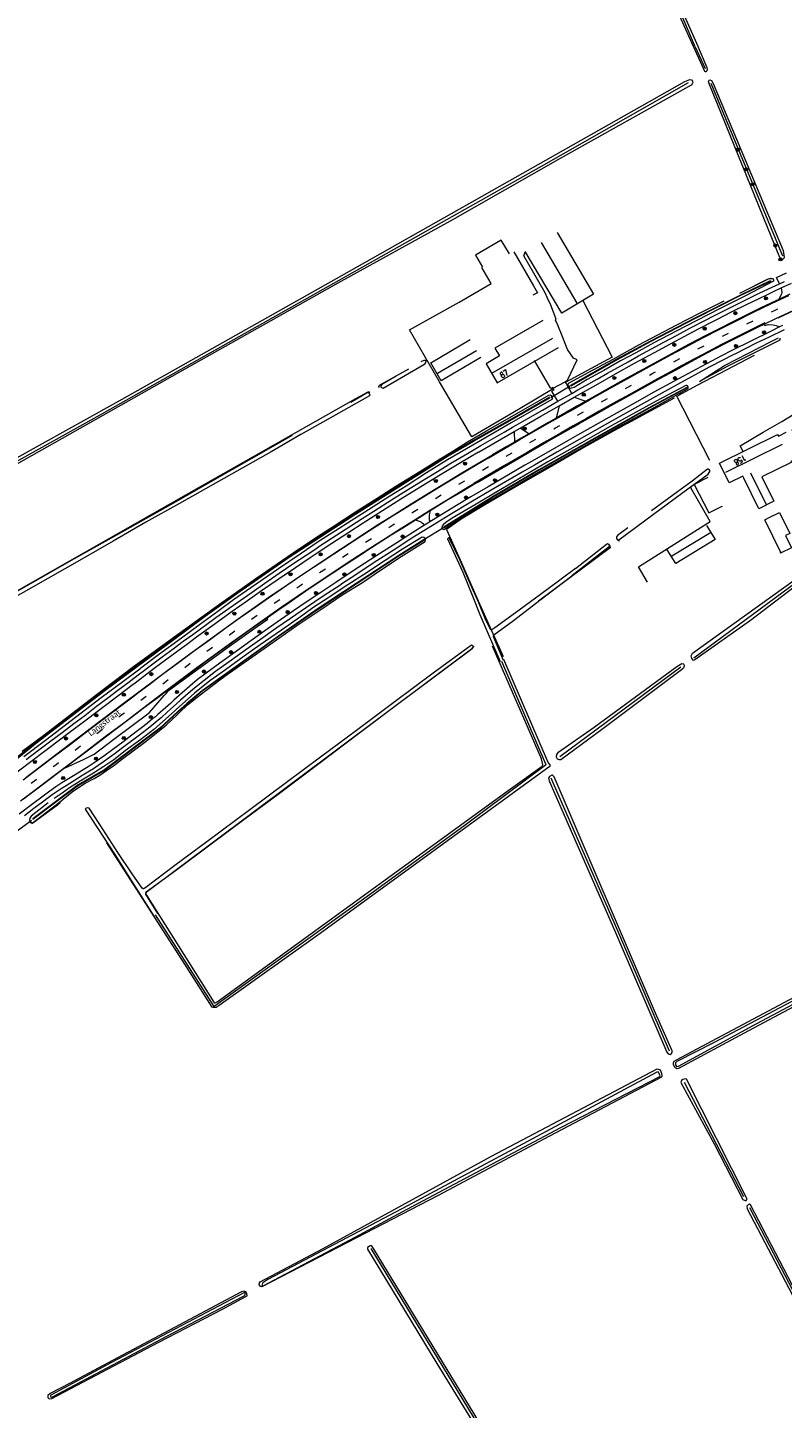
# Model space of a CAD drawing. Extents: x 177628 to 188968, y 384226 to 390673.
# Tile 384 of 393: x 187153 to 187483, y 388591 to 389193. Entities that reach past the tile are written whole.
import ezdxf

# ---------------------------------------------------------------- set-up
doc = ezdxf.new("R2010")
doc.units = 0
doc.linetypes.add('VW-3-9_STREEP', pattern=[12, 3, -9])
for name, color, linetype, lineweight in [('2901', 253, 'Continuous', 13), ('4502', 253, 'Continuous', 13), ('B-AF-CULT-GD', 253, 'HEKWERK', 13), ('B-AF-HAAG-GD', 253, 'HAAG', 13), ('B-AF-RAST-GD', 253, 'HEKWERK', 13), ('B-BP-BOOM-GD', 253, 'Continuous', 13), ('B-GB-BOUW-GD', 14, 'Continuous', 13), ('B-GB-NOKL-GD', 14, 'Continuous', 13), ('B-MK-ASSTRP-GD', 253, 'VW-3-9_STREEP', 13), ('B-MK-DRIEH-GD', 253, 'VW-HAAIETAND50-L-B', 13), ('B-MK-STRP-GD', 253, 'Continuous', 13), ('B-TR-SLOO-GD', 253, 'Continuous', 13), ('B-TR-TALB-GD', 253, 'Continuous', 13), ('B-VH-FPAD-GD', 8, 'Continuous', 13), ('B-VH-HFDR-GD', 8, 'Continuous', 13), ('B-VH-MATE-GD', 253, 'Continuous', 13), ('B-VH-OVRG-GD', 8, 'Continuous', 13), ('B-VH-PRKS-GD', 8, 'Continuous', 13), ('B-VH-RABA-GD', 253, 'Continuous', 13), ('B-WT-HDUIK-GD', 253, 'Continuous', 13), ('B02_T', 14, 'Continuous', 9), ('B03_F', 14, 'Continuous', 9), ('B14_F', 14, 'Continuous', 9), ('T07_F', 253, 'Continuous', 9), ('T09_F', 253, 'Continuous', 9), ('W01_F', 253, 'Continuous', 9), ('Z06', 7, 'Continuous', 9)]:
    doc.layers.add(name, color=color, linetype=linetype, lineweight=lineweight)
doc.styles.add('Legend', font='calibri.ttf')
doc.styles.add('ROMANS', font='ROMANS.shx', dxfattribs={"oblique": 45})
doc.linetypes.add('HAAG', pattern='A,4,-1,[5,TOPOCAD.SHX,S=0.35,R=0,X=-0.35,Y=-0.35],-1', length=6)
doc.linetypes.add('HEKWERK', pattern='A,7,-1.5,[1,ProvNB.shx,S=0.75,R=0,X=0,Y=0],-1.5', length=10)
doc.linetypes.add('VW-HAAIETAND50-L-B', pattern='A,0,-0.5,[138,NLCS.SHX,S=1,R=0,X=-0.625,Y=0],-0.5', length=1)

# ---------------------------------------------------------------- blocks, each defined once
blk = doc.blocks.new('2901_2901', base_point=(177628.113717, 385871.174588))
at = {"layer": '2901'}
for radius in [0.675, 0.45, 0.225]:
    blk.add_circle((177628.113717, 385871.174588), radius, dxfattribs=at)

msp = doc.modelspace()

# ---------------------------------------------------------------- linework, layer by layer
at = {"layer": 'B-AF-CULT-GD', "flags": 128}
msp.add_lwpolyline([(187355.387, 389081.668), (187351.233, 389088.741)], dxfattribs=at)
at = {"layer": 'B-AF-HAAG-GD', "flags": 128}
for points in [[(187382.398, 389035.66), (187367.291, 389026.679), (187346.863, 389014.803), (187332.811, 389038.745), (187319.716, 389061.424), (187341.411, 389073.586), (187355.387, 389081.668)], [(187395.457, 389074.244), (187408.179, 389049.544), (187387.975, 389038.678)], [(187437.064, 389032.874), (187445.625, 389037.407), (187461.296, 389045.57), (187470.354, 389050.453)], [(187450.936, 389004.385), (187436.301, 389032.757)]]:
    msp.add_lwpolyline(points, dxfattribs=at)
at = {"layer": 'B-AF-RAST-GD', "flags": 128}
for points in [[(187414.815, 389020.652), (187435.399, 389031.853)], [(187414.815, 389020.652), (187395.888, 389010.075), (187381.815, 389002.018), (187367.276, 388993.683), (187352.946, 388985.213)], [(187423.671, 388951.351), (187419.717, 388957.99), (187451.104, 388977.747), (187442.648, 388992.525)], [(187352.946, 388985.213), (187342.243, 388978.778), (187335.923, 388974.329), (187341.814, 388961.153), (187349.77, 388943.236), (187360.637, 388918.859)]]:
    msp.add_lwpolyline(points, dxfattribs=at)
at = {"layer": 'B-GB-BOUW-GD', "flags": 128}
for points in [[(187384.168, 389103.98), (187400.068, 389077.04), (187386.173, 389068.804), (187370.203, 389095.734)], [(187378.004, 389065.576), (187356.981, 389053.516), (187358.953, 389050.063), (187353.212, 389046.701), (187358.021, 389038.338), (187384.847, 389053.763)], [(187350.872, 389049.34), (187333.484, 389039.274), (187328.992, 389047.121), (187346.275, 389057.278)], [(187486.738, 389018.01), (187492.082, 389006.992), (187486.257, 389003.94), (187486.437, 389003.575), (187473.561, 388997.248), (187478.833, 388986.636), (187472.293, 388983.285), (187465.747, 388996.78), (187465.325, 388997.633), (187459.317, 388994.684), (187455.146, 389003.267), (187480.5, 389015.843), (187480.846, 389015.013), (187484.287, 389016.75)], [(187449.982, 388996.961), (187444.102, 388994.007), (187450.394, 388981.622), (187456.305, 388984.523)], [(187449.5, 388976.085), (187453.239, 388969.947), (187436.06, 388959.496), (187432.202, 388965.446)]]:
    msp.add_lwpolyline(points, dxfattribs=at)
at = {"layer": 'B-GB-NOKL-GD', "flags": 128}
for points in [[(187392.999, 389073.139), (187377.308, 389099.583)], [(187355.724, 389042.536), (187382.266, 389057.853)], [(187348.994, 389052.384), (187331.992, 389042.465)], [(187482.462, 389011.423), (187457.683, 388999.164)], [(187468.677, 388999.067), (187475.446, 388985.211)], [(187451.209, 388972.924), (187434.297, 388962.631)]]:
    msp.add_lwpolyline(points, dxfattribs=at)
at = {"layer": 'B-MK-ASSTRP-GD', "flags": 128}
msp.add_lwpolyline([(183944.412, 387070.458), (183952.02, 387071.296), (183963.432, 387072.6), (183973.755, 387073.811), (183985.142, 387075.148), (183997.902, 387076.643), (184007.149, 387077.803), (184012.738, 387078.504), (184015.866, 387078.896), (184023.787, 387079.902), (184031.733, 387080.99), (184038.514, 387081.946), (184046.324, 387083.075), (184052.616, 387084.079), (184062.372, 387085.69), (184070.358, 387087.095), (184078.883, 387088.72), (184087.355, 387090.364), (184096.7, 387092.235), (184103.899, 387093.77), (184111.252, 387095.404), (184111.425, 387095.442), (184123.771, 387098.311), (184141.375, 387102.722), (184156.811, 387106.905), (184172.406, 387111.313), (184186.27, 387115.349), (184204.637, 387120.724), (184207.727, 387121.634), (184232.843, 387129.032), (184261.594, 387137.507), (184282.846, 387143.719), (184303.661, 387149.86), (184329.525, 387157.49), (184363.913, 387167.629), (184386.852, 387174.392), (184399.561, 387178.199), (184421.138, 387184.662), (184444.005, 387191.692), (184478.045, 387202.775), (184494.748, 387208.642), (184494.795, 387208.659), (184523.173, 387218.628), (184556.574, 387231.119), (184568.123, 387235.659), (184581.873, 387241.073), (184588.922, 387243.903), (184593.818, 387245.869), (184604.923, 387250.423), (184615.77, 387254.954), (184627.213, 387259.841), (184637.793, 387264.424), (184640.053, 387265.403), (184649.118, 387269.411), (184659.082, 387273.839), (184668.953, 387278.291), (184679.316, 387283.034), (184680.524, 387283.598), (184689.441, 387287.756), (184701.045, 387293.259), (184707.642, 387296.431), (184711.53, 387298.3), (184722.574, 387303.686), (184732.981, 387308.85), (184744.376, 387314.625), (184757.465, 387321.371), (184764.891, 387325.23), (184769.978, 387327.929), (184772.279, 387329.149), (184779.804, 387333.137), (184788.663, 387337.88), (184796.924, 387342.374), (184806.667, 387347.717), (184820.048, 387355.183), (184832.827, 387362.444), (184841.52, 387367.432), (184852.236, 387373.672), (184857.149, 387376.589), (184862.643, 387379.851), (184875.281, 387387.456), (184888.489, 387395.43), (184901.182, 387403.142), (184912.27, 387409.862), (184924.556, 387417.313), (184935.934, 387424.236), (184942.669, 387428.329), (184949.693, 387432.598), (184962.622, 387440.407), (184975.889, 387448.482), (184988.19, 387455.933), (185001.979, 387464.296), (185015.043, 387472.229), (185028.182, 387480.188), (185030.347, 387481.499), (185044.149, 387489.84), (185073.274, 387507.538), (185096.242, 387521.471), (185113.689, 387532.026), (185114.259, 387532.371), (185120.036, 387535.878), (185131.893, 387543.117), (185146.548, 387552), (185161.393, 387560.989), (185172.777, 387567.864), (185182.893, 387573.996), (185193.695, 387580.423), (185199.264, 387583.686), (185204.585, 387586.804), (185212.923, 387591.643), (185221.14, 387596.338), (185232.105, 387602.57), (185240.882, 387607.498), (185249.419, 387612.192), (185257.663, 387616.673), (185269.427, 387623.04), (185286.671, 387632.329), (185294.499, 387636.546), (185316.587, 387648.416), (185329.692, 387655.461), (185348.253, 387665.478), (185369.366, 387676.846), (185374.563, 387679.641), (185390.424, 387688.172), (185400.986, 387693.869), (185422.114, 387705.266), (185443.177, 387716.608), (185462.76, 387727.158), (185466.73, 387729.298), (185497.075, 387745.679), (185513.336, 387754.404), (185525.616, 387760.989), (185535.704, 387766.436), (185545.139, 387771.54), (185550.773, 387774.601), (185554.252, 387776.491), (185561.636, 387780.477), (185568.948, 387784.48), (185577.123, 387788.996), (185586.07, 387793.974), (185595.122, 387799.084), (185603.096, 387803.642), (185613.748, 387809.838), (185622.033, 387814.709), (185629.021, 387818.899), (185635.198, 387822.604), (185637.515, 387824.01), (185644.061, 387827.983), (185652.489, 387833.182), (185661.818, 387838.964), (185670.926, 387844.668), (185679.882, 387850.337), (185691.271, 387857.643), (185699.088, 387862.764), (185706.4, 387867.567), (185719.727, 387876.444), (185721.675, 387877.754), (185729.973, 387883.334), (185732.242, 387884.86), (185738.299, 387888.973), (185757.89, 387902.042), (185765.768, 387907.38), (185804.927, 387933.722), (185805.444, 387934.069), (185845.245, 387960.79), (185875.094, 387980.841), (185887.944, 387989.473), (185905.016, 388000.94), (185940.462, 388024.767), (185970.341, 388044.898), (185970.919, 388045.287), (185982.816, 388053.292), (186020.236, 388078.437), (186053.905, 388101.084), (186060.105, 388105.254), (186099.969, 388132.042), (186136.894, 388156.876), (186139.014, 388158.302), (186178.944, 388185.13), (186211.32, 388206.914), (186219.794, 388212.613), (186258.815, 388238.852), (186294.99, 388263.063), (186302.966, 388268.318), (186324.939, 388282.795), (186354.934, 388302.418), (186384.967, 388322.047), (186386.61, 388323.124), (186415.006, 388341.733), (186447.357, 388363.161), (186469.928, 388378.422), (186487.988, 388390.634), (186522.539, 388414.381), (186552.061, 388434.794), (186552.375, 388435.011), (186591.589, 388462.132), (186621.245, 388482.669), (186634.606, 388491.916), (186650.955, 388503.231), (186680.626, 388523.721), (186716.861, 388548.786), (186720.265, 388551.141), (186761.12, 388579.373), (186799.113, 388605.659), (186800.413, 388606.558), (186843.546, 388636.4), (186881.346, 388662.561), (186902.899, 388677.477), (186914.87, 388685.771), (186928.834, 388695.48), (186943.945, 388706.066), (186956.492, 388714.945), (186962.785, 388719.488), (186972.094, 388726.208), (186986.385, 388736.608), (186999.405, 388746.231), (187012.404, 388755.989), (187025.791, 388766.134), (187038.048, 388775.406), (187042.93, 388779.107), (187049.596, 388784.161), (187059.688, 388791.795), (187070.007, 388799.64), (187080.386, 388807.484), (187091.627, 388815.999), (187104.113, 388825.452), (187116.189, 388834.57), (187122.69, 388839.475), (187124.579, 388840.901), (187128.403, 388843.794), (187136.942, 388850.255), (187152.391, 388861.968), (187156.649, 388865.209), (187165.198, 388871.66), (187172.972, 388877.552), (187180.679, 388883.391), (187187.857, 388888.815), (187194.476, 388893.815), (187200.809, 388898.618), (187202.426, 388899.838), (187207.173, 388903.419), (187213.258, 388907.982), (187220.155, 388913.104), (187226.601, 388917.892), (187234.132, 388923.385), (187241.035, 388928.349), (187247.153, 388932.714), (187253.715, 388937.328), (187259.552, 388941.389), (187265.664, 388945.606), (187271.763, 388949.75), (187279.179, 388954.712), (187284.034, 388957.938), (187288.001, 388960.573), (187296.417, 388966.088), (187304.113, 388971.043), (187312.488, 388976.371), (187321.175, 388981.845), (187329.2, 388986.794), (187336.423, 388991.171), (187347.234, 388997.666), (187355.385, 389002.491), (187364.617, 389007.889), (187369.274, 389010.564), (187373.351, 389012.906), (187383.55, 389018.746), (187391.354, 389023.182), (187399.729, 389027.947), (187409.043, 389033.149), (187417.7, 389037.939), (187425.952, 389042.506), (187435.215, 389047.522), (187443.298, 389051.859), (187449.185, 389054.994), (187456.297, 389058.639), (187463.273, 389062.161), (187471.291, 389066.134), (187479.197, 389069.969), (187486.731, 389073.532), (187495.836, 389077.681), (187502.129, 389080.449), (187505.366, 389081.872), (187515.302, 389086.134), (187524.74, 389090.108), (187533.55, 389093.818), (187544.216, 389098.293), (187548.392, 389100.027), (187552.912, 389101.905), (187561.746, 389105.557), (187569.799, 389108.937), (187579.694, 389113.029), (187589.404, 389117.045), (187600.626, 389121.678), (187611.176, 389126.036), (187620.579, 389129.941), (187627.506, 389132.811), (187635.464, 389136.159), (187640.702, 389138.397), (187642.123, 389139.004), (187649.209, 389142.094), (187655.76, 389144.998), (187661.931, 389147.773), (187666.965, 389150.098), (187673.133, 389153.049), (187678.06, 389155.479), (187685.805, 389159.33), (187693.353, 389163.127), (187700.589, 389166.873), (187710.043, 389171.904), (187717.972, 389176.292), (187724.462, 389179.979), (187729.627, 389183.021), (187730.532, 389183.554), (187736.361, 389187.049), (187741.741, 389190.353), (187747.177, 389193.778), (187753.716, 389197.979), (187760.089, 389202.175), (187766.168, 389206.249), (187773.118, 389210.99), (187778.727, 389214.924), (187784.459, 389219.069), (187789.352, 389222.66), (187795.124, 389226.932), (187800.154, 389230.719), (187806.175, 389235.283), (187811.497, 389239.481), (187812.14, 389239.988), (187816.945, 389243.825), (187823.942, 389249.6), (187830.458, 389254.877), (187837.294, 389260.699), (187843.444, 389266.007), (187848.199, 389270.121), (187854.933, 389275.94), (187861.712, 389281.812), (187869.164, 389288.253), (187876.351, 389294.48), (187884.405, 389301.452), (187887.829, 389304.422), (187888.334, 389304.861), (187889.364, 389305.754), (187892.772, 389308.696), (187897.265, 389312.503), (187901.072, 389315.671), (187905.63, 389319.389), (187910.153, 389323.072), (187914.275, 389326.394), (187918.745, 389329.944), (187922.394, 389332.834), (187926.332, 389335.907), (187929.595, 389338.428), (187933.176, 389341.134), (187936.658, 389343.755), (187940.773, 389346.797), (187945.751, 389350.425), (187949.016, 389352.775), (187952.932, 389355.569), (187956.47, 389358.093), (187959.735, 389360.384), (187964.174, 389363.496), (187967.993, 389366.149), (187971.877, 389368.808), (187976.082, 389371.666), (187982.065, 389375.666)], dxfattribs=at)
at = {"layer": 'B-MK-DRIEH-GD', "flags": 128}
msp.add_lwpolyline([(187480.727, 389066.753), (187491.205, 389071.696)], dxfattribs=at)
at = {"layer": 'B-MK-STRP-GD', "flags": 128}
for points in [[(187354.011, 389005.486), (187363.244, 389010.885), (187367.901, 389013.56), (187371.978, 389015.902), (187382.177, 389021.742), (187389.981, 389026.178), (187398.356, 389030.942), (187407.67, 389036.145), (187416.327, 389040.935), (187424.579, 389045.501), (187433.842, 389050.518), (187441.925, 389054.854), (187447.812, 389057.989), (187454.924, 389061.635), (187461.9, 389065.156), (187469.918, 389069.13), (187477.824, 389072.964), (187485.358, 389076.528)], [(187474.961, 389064.501), (187465.369, 389059.77), (187455.975, 389055.018), (187450.314, 389052.08), (187444.463, 389048.934), (187438.689, 389045.841), (187433.714, 389043.137), (187428.036, 389040.034), (187421.803, 389036.6), (187416.108, 389033.452), (187410.156, 389030.158), (187402.592, 389025.939), (187397.035, 389022.81), (187391.251, 389019.511), (187385.922, 389016.483), (187379.536, 389012.833), (187374.024, 389009.654), (187371.124, 389007.982), (187368.776, 389006.628), (187361.229, 389002.27), (187354.547, 388998.343), (187347.845, 388994.382)], [(187354.011, 389005.486), (187345.861, 389000.662), (187335.049, 388994.166), (187327.826, 388989.79), (187319.801, 388984.841), (187311.115, 388979.366), (187302.74, 388974.038), (187295.044, 388969.083), (187286.628, 388963.568), (187282.661, 388960.933), (187277.806, 388957.708), (187270.39, 388952.746), (187264.291, 388948.601), (187258.178, 388944.384), (187252.342, 388940.323), (187245.78, 388935.709), (187239.661, 388931.344), (187232.759, 388926.38), (187225.228, 388920.887), (187218.782, 388916.1), (187211.885, 388910.977), (187205.8, 388906.414), (187201.053, 388902.834), (187199.436, 388901.614), (187193.102, 388896.811), (187186.484, 388891.811), (187179.306, 388886.386), (187171.599, 388880.548), (187163.825, 388874.656), (187155.276, 388868.204), (187151.018, 388864.963)], [(187149.736, 388855.832), (187154.847, 388859.696), (187164.622, 388867.103), (187172.743, 388873.245), (187181.007, 388879.511), (187186.854, 388883.913), (187194.908, 388890.01), (187203.034, 388896.171), (187204.969, 388897.634), (187209.32, 388900.923), (187218.735, 388907.997), (187226.843, 388914.033), (187233.154, 388918.654), (187241.044, 388924.361), (187248.115, 388929.422), (187255.261, 388934.51), (187263.718, 388940.381), (187274.618, 388947.859), (187284.114, 388954.247), (187286.18, 388955.614), (187292.884, 388960.05), (187301.949, 388965.889), (187309.463, 388970.701), (187315.628, 388974.622), (187321.76, 388978.463), (187328.824, 388982.841), (187336.591, 388987.58), (187345.393, 388992.927), (187347.845, 388994.382)]]:
    msp.add_lwpolyline(points, dxfattribs=at)
at = {"layer": 'B-TR-SLOO-GD', "flags": 128}
for points in [[(187463.924, 389077.483), (187472.669, 389081.819), (187476.531, 389083.695), (187477.398, 389083.915), (187477.981, 389083.873), (187478.532, 389083.694), (187478.75, 389083.434), (187478.763, 389082.749), (187466.404, 389076.365), (187455.376, 389070.854), (187444.846, 389065.456), (187436.14, 389060.923), (187426.421, 389055.83), (187418.554, 389051.513), (187411.894, 389047.988), (187404.525, 389043.729), (187397.289, 389039.789), (187391.617, 389036.37), (187390.497, 389035.971), (187390.002, 389035.92), (187389.689, 389036.112), (187389.338, 389036.528), (187389.121, 389036.896), (187388.945, 389037.386), (187389.031, 389037.98), (187389.405, 389038.386), (187398.103, 389043.014), (187408.682, 389048.727), (187419.92, 389054.957), (187436.169, 389063.508), (187446.418, 389068.808), (187457.092, 389074.102)], [(187390.314, 389037.069), (187390.176, 389037.384), (187410.109, 389048.669), (187425.102, 389056.693), (187444.506, 389066.697), (187464.356, 389076.813), (187477.437, 389083.048), (187477.545, 389082.776)], [(187390.314, 389037.069), (187410.255, 389048.43), (187425.197, 389056.489), (187444.556, 389066.527), (187464.426, 389076.579), (187477.545, 389082.776)], [(187313.821, 389041.201), (187307.614, 389037.566), (187307.174, 389037.085), (187307.201, 389036.664), (187307.433, 389036.319), (187307.711, 389036.103), (187308.273, 389036.044), (187325.988, 389046.322), (187326.606, 389046.844), (187326.876, 389047.209), (187326.948, 389047.901), (187326.683, 389048.115), (187326.306, 389048.123), (187325.958, 389048.055), (187324.73, 389047.582)], [(187294.073, 389029.98), (187301.467, 389034.243), (187301.775, 389034.114), (187302.129, 389033.646), (187302.313, 389032.996), (187302.22, 389032.732), (187284.119, 389022.53), (187272.263, 389015.728), (187259.218, 389008.265), (187246.59, 389001.113), (187233.935, 388994.021), (187219.19, 388985.651), (187204.595, 388977.478), (187190.273, 388969.191), (187176.637, 388961.382), (187161.778, 388952.993), (187143.602, 388942.634)], [(187440.877, 389036.319), (187440.903, 389036.101), (187424.646, 389027.395), (187399.403, 389013.202), (187376.275, 389000.164), (187356.293, 388988.383), (187334.829, 388975.116), (187334.67, 388975.358)], [(187440.877, 389036.319), (187424.529, 389027.587), (187399.301, 389013.435), (187376.164, 389000.366), (187356.217, 388988.672), (187334.67, 388975.358)], [(187345.102, 389012.594), (187353.314, 389017.382), (187367.342, 389025.338), (187380.499, 389032.933), (187381.152, 389033.067), (187381.649, 389032.796), (187382.052, 389032.023), (187381.987, 389031.276), (187381.891, 389031.103), (187364.053, 389020.924), (187347.432, 389011.189)], [(187357.422, 388988.47), (187375.073, 388998.779), (187391.764, 389008.298), (187411.028, 389019.069), (187426.517, 389027.578), (187441.105, 389035.666), (187441.395, 389036.054), (187441.377, 389036.545), (187441.102, 389036.983), (187440.778, 389037.19), (187440.474, 389037.226), (187427.418, 389030.323), (187408.136, 389019.659), (187392.056, 389010.525), (187380.181, 389003.866), (187357.841, 388990.774)], [(187380.824, 389032.123), (187363.373, 389022.056), (187347.676, 389013.244), (187336.587, 389006.596), (187317.804, 388994.959), (187294.849, 388980.495), (187266.63, 388962.057), (187245.018, 388947.211), (187230.319, 388936.606), (187216.094, 388926.15), (187201.185, 388915.137), (187185.898, 388903.844), (187156.075, 388880.927), (187145.616, 388872.74)], [(187145.89, 388872.381), (187156.247, 388880.752), (187186, 388903.575), (187201.343, 388914.951), (187216.161, 388925.939), (187230.453, 388936.426), (187245.189, 388946.998), (187266.687, 388961.892), (187294.937, 388980.298), (187317.84, 388994.757), (187336.627, 389006.421), (187347.713, 389012.933), (187363.703, 389021.889), (187380.957, 389031.849)], [(187136.937, 388940.982), (187154.694, 388951.017), (187173.329, 388961.646), (187195.574, 388973.978), (187215.425, 388985.289), (187242.311, 389000.481), (187268.639, 389015.517)], [(187150.544, 388877.532), (187159.944, 388884.618), (187172.7, 388894.329), (187183.445, 388902.638), (187198.528, 388914.034), (187200.744, 388915.657), (187216.704, 388927.346), (187236.673, 388941.795), (187252.6, 388953.011), (187268.836, 388964.21), (187279.559, 388971.312), (187286.783, 388976), (187296.12, 388982.071), (187305.515, 388988.004), (187313.74, 388993.257), (187324.209, 388999.693), (187332.371, 389004.715), (187338.668, 389008.485), (187345.102, 389012.594)], [(187347.432, 389011.189), (187336.313, 389004.697), (187327.159, 388999.059), (187318.289, 388993.301), (187311.125, 388988.829), (187301.846, 388982.92), (187294.216, 388978.109), (187287.344, 388973.769), (187280.272, 388969.203), (187271.958, 388963.566), (187262.556, 388957.213), (187250.381, 388948.8), (187242.881, 388943.554), (187235.929, 388938.56), (187227.914, 388932.681), (187220.186, 388926.962), (187210.128, 388919.628), (187202.377, 388913.734), (187201.855, 388913.337), (187194.57, 388907.851), (187185.014, 388900.79), (187173.758, 388892.215), (187160.659, 388882.289), (187151.265, 388875.025)], [(187415.114, 388975.042), (187410.527, 388971.761), (187410.11, 388971.098), (187410.154, 388970.47), (187410.348, 388970.143), (187410.622, 388969.853), (187411.2, 388969.79), (187426.222, 388981.043), (187441.8, 388992.508), (187450.098, 388998.512), (187450.666, 388999.149), (187450.868, 388999.651), (187450.896, 389000.09), (187450.63, 389000.516), (187450.336, 389000.671), (187449.823, 389000.654), (187443.22, 388995.485), (187436.712, 388990.704), (187425.422, 388982.462)], [(187357.841, 388990.774), (187348.771, 388985.445), (187338.319, 388979.315), (187335.588, 388977.439), (187334.481, 388976.413), (187334.034, 388975.834), (187333.763, 388975.116), (187334.054, 388974.589), (187334.386, 388974.347), (187335.026, 388974.493), (187344.883, 388981.01), (187353.658, 388986.228), (187357.422, 388988.47)], [(187161.929, 388855.063), (187154.489, 388849.145), (187153.856, 388848.328), (187153.728, 388847.617), (187153.814, 388847.135), (187154.114, 388846.731), (187154.537, 388846.381), (187154.717, 388846.293), (187155.457, 388846.565), (187166.795, 388855.32), (187172.38, 388859.859), (187175.582, 388862.012), (187178.115, 388863.57), (187181.981, 388865.638), (187184.398, 388867.144), (187187.434, 388869.12), (187190.485, 388871.21), (187193.927, 388873.877), (187204.629, 388881.992), (187213.362, 388888.983), (187218.375, 388893.615), (187219.063, 388894.258), (187222.791, 388897.743), (187226.998, 388901.092), (187230.759, 388904.117), (187237.456, 388909.187), (187241.105, 388911.833), (187249.418, 388917.542), (187257.759, 388923.465), (187263.075, 388927.215), (187270.518, 388932.455), (187280.934, 388939.415), (187290.58, 388945.949), (187299.214, 388951.265), (187307.103, 388956.626), (187316.049, 388962.503), (187326.52, 388969.081), (187326.704, 388969.725), (187326.356, 388970.506), (187325.935, 388970.876), (187325.23, 388970.936), (187316.612, 388965.738), (187309.081, 388960.847), (187299.575, 388954.54), (187291.109, 388949.202), (187284.429, 388944.589), (187277.979, 388940.374), (187272.165, 388936.225), (187263.788, 388930.351), (187254.484, 388924.014), (187247.461, 388919.087), (187239.333, 388913.13), (187232.499, 388908.326), (187225.776, 388902.917), (187217.766, 388895.776), (187217.3, 388895.361), (187211.869, 388890.427), (187207.995, 388887.027), (187202.325, 388882.735), (187195.57, 388877.694), (187190.509, 388873.823), (187186.182, 388870.915), (187181.678, 388868.015), (187175.82, 388864.433), (187171.223, 388861.506), (187168.016, 388859.213), (187164.563, 388856.905)], [(187326.098, 388970.029), (187315.029, 388963.044), (187296.454, 388950.702), (187279.79, 388939.779), (187262.485, 388927.732), (187229.134, 388903.93), (187222.476, 388898.383), (187218.561, 388894.845), (187210.63, 388887.678), (187186.672, 388869.591), (187175.011, 388862.893), (187166.189, 388856.305), (187155.16, 388847.986), (187155.254, 388847.77)], [(187326.098, 388970.029), (187326.224, 388969.738), (187315.142, 388962.829), (187296.486, 388950.469), (187279.936, 388939.606), (187262.52, 388927.622), (187229.205, 388903.772), (187222.56, 388898.21), (187218.7, 388894.683), (187210.796, 388887.46), (187186.75, 388869.336), (187175.169, 388862.636), (187166.398, 388856.147), (187155.254, 388847.77)], [(187392.175, 388957.313), (187379.63, 388947.941), (187367.627, 388939.087), (187356.982, 388931.365), (187356.094, 388930.793), (187355.495, 388930.482), (187355.245, 388930.453), (187352.817, 388935.525), (187349.968, 388942.347), (187345.839, 388951.803), (187341.823, 388960.765), (187337.074, 388970.678), (187336.836, 388970.701), (187336.556, 388970.545), (187336.344, 388970.303), (187342.957, 388955.775), (187347.41, 388944.96), (187350.481, 388937.212), (187353.604, 388929.798), (187356.345, 388923.434), (187359.264, 388916.654)], [(187392.175, 388957.313), (187405.74, 388967.981), (187406.249, 388968.165), (187406.663, 388967.925), (187406.985, 388967.555), (187407.126, 388967.16), (187407.136, 388966.872), (187390.571, 388954.078)], [(187360.812, 388917.115), (187356.99, 388926.098), (187356.572, 388926.984), (187356.43, 388927.391), (187356.39, 388927.929), (187356.598, 388928.411), (187365.181, 388934.654), (187376.61, 388943.45), (187390.571, 388954.078)], [(187209.733, 388806.77), (187204.563, 388815.217), (187204.489, 388815.744), (187204.656, 388816.195), (187217.487, 388825.412), (187233.111, 388837.186), (187247.297, 388847.735), (187262.953, 388859.26), (187280.663, 388872.618), (187297.498, 388885.314), (187316.283, 388899.373), (187334.992, 388913.31), (187347.075, 388922.355), (187347.383, 388922.775), (187347.452, 388923.452), (187347.295, 388923.731), (187346.774, 388923.838), (187329.993, 388911.603), (187312.855, 388898.807), (187296.494, 388886.559), (187280.861, 388874.909), (187265.936, 388863.952), (187249.989, 388851.893), (187231.139, 388838.025), (187217.284, 388827.601), (187204.483, 388818.078), (187203.828, 388817.636), (187203.47, 388817.484), (187203.325, 388817.527), (187202.936, 388817.808), (187198.57, 388824.075), (187192.313, 388833.357), (187184.512, 388845.568), (187179.775, 388852.721), (187179.121, 388852.893), (187178.512, 388852.673), (187178.158, 388852.382), (187178.047, 388852.197), (187190.934, 388832.403), (187199.157, 388819.52), (187207.979, 388805.536)]]:
    msp.add_lwpolyline(points, dxfattribs=at)
at = {"layer": 'B-TR-TALB-GD', "flags": 128}
msp.add_lwpolyline([(187481.534, 389057.796), (187481.45, 389057.004), (187478.244, 389055.392), (187458.707, 389045.568), (187447.695, 389039.663), (187446.326, 389038.986), (187457.273, 389045.977), (187477.747, 389056.417), (187480.809, 389057.978)], dxfattribs=at)
at = {"layer": 'B-VH-FPAD-GD', "flags": 128}
for points in [[(187349.879, 389008.089), (187362.704, 389015.541), (187365.359, 389017.092), (187365.737, 389017.305), (187368.005, 389018.579), (187377.059, 389023.739), (187385.03, 389028.298), (187391.691, 389032.068), (187401.053, 389037.382), (187409.68, 389042.204), (187418.034, 389046.865), (187426.739, 389051.647), (187433.768, 389055.422), (187439.734, 389058.632), (187446.004, 389061.93), (187453.07, 389065.596), (187453.586, 389065.857), (187460.689, 389069.457), (187466.967, 389072.597), (187472.374, 389075.226), (187476.078, 389076.968), (187478.964, 389078.385), (187481.985, 389079.767), (187486.52, 389081.819)], [(187350.924, 389010.999), (187361.047, 389016.86), (187364.764, 389018.989), (187366.347, 389019.895), (187371.427, 389022.801), (187377.793, 389026.459), (187384.518, 389030.279), (187387.108, 389031.73), (187390.682, 389033.763), (187393.201, 389035.233), (187396.789, 389037.248), (187401.615, 389039.954), (187406.262, 389042.569), (187410.696, 389045.05), (187415.18, 389047.552), (187419.791, 389050.091), (187425.385, 389053.127), (187430.47, 389055.889), (187436.646, 389059.22), (187442.222, 389062.175), (187449.021, 389065.736), (187452.679, 389067.629), (187454.06, 389068.343), (187458.731, 389070.691), (187463.684, 389073.145), (187468.313, 389075.437), (187472.769, 389077.569), (187478.068, 389080.074), (187481.247, 389081.563), (187483.499, 389082.619)], [(187482.626, 389063.419), (187481.292, 389062.748), (187477.719, 389060.951), (187468.45, 389056.428), (187460.481, 389052.4), (187456.02, 389050.145), (187445.062, 389044.354), (187435.38, 389039.142), (187426.484, 389034.254), (187417.937, 389029.51), (187405.398, 389022.472), (187393.119, 389015.506), (187389.008, 389013.174), (187373.318, 389004.183), (187370.147, 389002.366), (187354.026, 388993.011)], [(187483.36, 389061.527), (187476.814, 389058.337), (187471.178, 389055.59), (187461.776, 389050.861), (187461.376, 389050.655), (187450.935, 389045.28), (187440.999, 389039.959), (187432.561, 389035.341), (187419.421, 389028.086), (187408.195, 389021.772), (187397.22, 389015.572), (187384.077, 389008.112), (187374.316, 389002.457), (187368.891, 388999.313), (187355.446, 388991.534)], [(187152.278, 388873.895), (187157.853, 388878.114), (187163.029, 388882.011), (187167.991, 388885.745), (187173.105, 388889.638), (187177.846, 388893.187), (187183.035, 388897.14), (187187.926, 388900.825), (187192.362, 388904.185), (187197.25, 388907.882), (187197.404, 388907.998), (187201.843, 388911.359), (187203.401, 388912.528), (187207.065, 388915.278), (187211.722, 388918.748), (187216.466, 388922.282), (187220.906, 388925.528), (187225.06, 388928.541), (187230.645, 388932.605), (187235.174, 388935.861), (187239.463, 388938.919), (187245.769, 388943.347), (187250.955, 388947.024), (187256.468, 388950.847), (187262.801, 388955.218), (187269.262, 388959.579), (187274.524, 388963.113), (187279.181, 388966.194), (187280.168, 388966.848), (187287.969, 388971.963), (187294.036, 388975.948), (187299.062, 388979.185), (187304.12, 388982.399), (187310.2, 388986.248), (187315.737, 388989.722), (187321.911, 388993.563), (187326.398, 388996.311), (187332.001, 388999.679), (187337.794, 389003.209), (187345.047, 389007.521), (187350.924, 389010.999)], [(187349.879, 389008.089), (187341.925, 389003.384), (187333.283, 388998.161), (187324.717, 388992.958), (187315.949, 388987.514), (187307.973, 388982.502), (187299.474, 388977.091), (187293.178, 388973.038), (187285.853, 388968.236), (187280.269, 388964.549), (187276.381, 388961.983), (187269.901, 388957.635), (187262.416, 388952.524), (187255.137, 388947.522), (187248.88, 388943.128), (187242.327, 388938.501), (187233.787, 388932.39), (187226.711, 388927.261), (187222.257, 388924.005), (187220.233, 388922.526), (187213.682, 388917.726), (187208.231, 388913.661), (187199.831, 388907.324), (187198.452, 388906.286), (187192.257, 388901.621), (187186.303, 388897.126), (187179.004, 388891.576), (187170.997, 388885.511), (187161.972, 388878.717), (187153.119, 388872.039), (187147.559, 388867.813)], [(187354.026, 388993.011), (187346.541, 388988.566), (187339.48, 388984.303), (187332.654, 388980.132), (187328.618, 388977.658), (187327.751, 388977.127), (187326.262, 388976.204), (187321.224, 388973.082), (187314.155, 388968.576), (187305.513, 388963.012), (187297.146, 388957.543), (187288.614, 388951.935), (187287.471, 388951.183), (187281.039, 388946.881), (187274.609, 388942.544), (187269.08, 388938.796), (187263.355, 388934.864), (187256.528, 388930.072), (187250.344, 388925.698), (187244.526, 388921.55), (187236.809, 388916.005), (187230.863, 388911.637), (187226.991, 388908.663), (187223.712, 388905.972), (187220.359, 388903.055), (187216.808, 388899.839), (187215.404, 388898.542), (187213.149, 388896.459), (187209.832, 388893.539), (187208.74, 388892.627), (187207.524, 388891.612), (187205.25, 388889.781), (187203.195, 388888.182), (187200.929, 388886.42), (187198.392, 388884.494), (187194.481, 388881.54), (187190.133, 388878.241), (187186.176, 388875.386), (187182.881, 388873.064), (187179.816, 388871.051), (187176.712, 388869.138), (187173.643, 388867.276), (187170.729, 388865.468), (187167.879, 388863.712), (187165.263, 388861.973), (187162.589, 388860.087), (187159.642, 388857.904), (187154.598, 388854.137), (187149.249, 388850.084)], [(187355.446, 388991.534), (187346.564, 388986.251), (187337.368, 388980.769), (187329.721, 388976.081), (187320.784, 388970.473), (187313.045, 388965.523), (187303.858, 388959.578), (187296.254, 388954.592), (187289.721, 388950.262), (187289.68, 388950.235), (187282.049, 388945.16), (187274.72, 388940.231), (187267.757, 388935.456), (187261.367, 388931.065), (187254.675, 388926.344), (187248.278, 388921.804), (187240.996, 388916.564), (187235.044, 388912.272), (187229.953, 388908.468), (187225.122, 388904.557), (187219.653, 388899.776), (187216.673, 388897.056), (187214.077, 388894.686), (187211.227, 388892.13), (187209.936, 388891.039), (187208.976, 388890.227), (187206.285, 388888.073), (187203.702, 388886.066), (187201.129, 388884.093), (187197.826, 388881.593), (187193.755, 388878.52), (187191.161, 388876.572), (187188.724, 388874.77), (187186.092, 388872.892), (187183.748, 388871.276), (187181.712, 388869.928), (187179.982, 388868.845), (187177.094, 388867.06), (187172.92, 388864.534), (187169.704, 388862.509), (187167.511, 388861.125), (187165.378, 388859.691), (187163.614, 388858.437), (187161.897, 388857.16), (187159.469, 388855.324), (187155.651, 388852.474), (187151.535, 388849.343)]]:
    msp.add_lwpolyline(points, dxfattribs=at)
at = {"layer": 'B-VH-HFDR-GD', "flags": 128}
for points in [[(187485.789, 389077.015), (187481.049, 389074.767), (187479.682, 389074.118), (187473.233, 389071.081), (187466.978, 389068.023), (187461.742, 389065.391), (187454.341, 389061.64), (187449.672, 389059.263), (187444.934, 389056.764), (187439.686, 389053.99), (187434.694, 389051.343), (187429.681, 389048.6), (187423.522, 389045.234), (187417.829, 389042.142), (187411.717, 389038.711), (187404.954, 389034.969), (187399.354, 389031.812), (187396.688, 389030.316), (187392.816, 389028.142), (187386.601, 389024.554), (187383.781, 389022.936), (187380.403, 389020.999), (187374.099, 389017.393), (187371.838, 389016.107), (187368.225, 389014.051), (187367.771, 389013.785), (187365.514, 389012.463), (187362.164, 389010.501), (187355.938, 389006.877)], [(187349.302, 388994.821), (187356.507, 388999.115), (187364.499, 389003.78), (187371.278, 389007.715), (187372.644, 389008.507), (187379.642, 389012.536), (187387.929, 389017.234), (187391.342, 389019.17), (187393.793, 389020.561), (187400.302, 389024.228), (187407.837, 389028.448), (187415.938, 389032.939), (187422.798, 389036.752), (187428.806, 389040.033), (187436.141, 389043.995), (187444.384, 389048.489), (187452.266, 389052.729), (187459.264, 389056.348), (187465.458, 389059.49), (187471.554, 389062.437), (187474.684, 389063.948), (187479.425, 389066.238), (187487.594, 389070.066)], [(187152.081, 388866.129), (187171.134, 388880.568), (187195.25, 388898.772), (187200.921, 388903.008), (187219.772, 388917.092), (187224.773, 388920.76), (187237, 388929.728), (187244.368, 388935.001), (187251.833, 388940.295), (187259.356, 388945.48), (187266.256, 388950.193), (187272.211, 388954.242), (187279.169, 388958.928), (187282.527, 388961.136), (187286.63, 388963.832), (187293.316, 388968.237), (187300.171, 388972.667), (187305.805, 388976.297), (187312.872, 388980.765), (187320.405, 388985.522), (187328.048, 388990.188), (187336.131, 388995.114), (187342.576, 388999.01), (187355.938, 389006.877)], [(187349.302, 388994.821), (187341.779, 388990.351), (187336.492, 388987.208), (187331.829, 388984.315), (187328.799, 388982.416), (187325.158, 388980.192), (187322.394, 388978.424), (187316.775, 388974.957), (187311.767, 388971.823), (187307.623, 388969.164), (187303.133, 388966.264), (187298.298, 388963.113), (187292.169, 388959.185), (187286.47, 388955.437), (187286.35, 388955.357), (187280.944, 388951.75), (187276.807, 388948.972), (187272.53, 388946.047), (187267.079, 388942.285), (187262.631, 388939.258), (187259.086, 388936.785), (187257.507, 388935.689), (187255.098, 388934.018), (187250.686, 388930.946), (187246.227, 388927.741), (187241.928, 388924.699), (187236.903, 388921.056), (187231.077, 388916.858), (187225.735, 388912.936), (187220.519, 388909.024), (187215.617, 388905.417), (187209.731, 388900.912), (187205.102, 388897.458), (187203.957, 388896.604), (187197.769, 388891.884), (187189.975, 388885.951), (187180.09, 388878.49), (187168.97, 388870.077), (187159.915, 388863.195), (187151.171, 388856.609)]]:
    msp.add_lwpolyline(points, dxfattribs=at)
at = {"layer": 'B-VH-MATE-GD', "flags": 128}
msp.add_lwpolyline([(187382.415, 389036.056), (187387.733, 389038.825)], dxfattribs=at)
at = {"layer": 'B-VH-OVRG-GD', "flags": 128}
for points in [[(187365.303, 389095.539), (187373.858, 389080.667), (187375.57, 389077.609), (187373.65, 389076.681)], [(187388.227, 389037.977), (187388.108, 389038.182), (187387.733, 389038.825), (187388.729, 389039.55), (187393.007, 389048.32), (187391.371, 389049.177), (187388.776, 389052.854), (187386.431, 389058.926), (187384.486, 389063.52), (187383.485, 389065.712), (187383.809, 389066.177), (187381.404, 389072.208), (187380.042, 389075.337), (187378.929, 389077.61), (187376.131, 389082.454), (187369.586, 389093.803), (187370.269, 389095.414)], [(187481.247, 389081.563), (187479.974, 389084.28), (187484.372, 389086.3)], [(187481.985, 389079.767), (187482.337, 389077.786), (187482.31, 389077.466), (187482.084, 389076.855), (187481.049, 389074.767)], [(187474.684, 389063.948), (187474.898, 389063.41), (187476.371, 389063.754), (187478.596, 389063.64), (187479.897, 389063.381), (187481.292, 389062.748)], [(187381.996, 389034.435), (187381.849, 389034.677), (187382.836, 389035.322), (187382.415, 389036.056), (187382.28, 389036.291), (187381.387, 389035.833), (187374.335, 389048.06)], [(187384.518, 389030.279), (187381.996, 389034.435)], [(187390.682, 389033.763), (187388.227, 389037.977)], [(187385.03, 389028.298), (187383.781, 389022.936)], [(187391.691, 389032.068), (187396.688, 389030.316)], [(187465.509, 389008.405), (187464.194, 389010.913), (187474.193, 389016.773), (187482.404, 389021.535), (187492.135, 389027.386), (187495.219, 389029.511), (187496.393, 389030.461), (187496.979, 389030.991), (187498.18, 389032.373)], [(187365.359, 389017.092), (187365.514, 389012.463)], [(187371.838, 389016.107), (187368.005, 389018.579)], [(187326.262, 388976.204), (187325.841, 388976.715), (187325.293, 388977.148), (187324.779, 388977.484), (187324.113, 388977.753), (187322.394, 388978.424)], [(187328.799, 388982.416), (187328.371, 388980.792), (187328.352, 388980.203), (187328.317, 388979.865), (187328.309, 388979.46), (187328.363, 388978.677), (187328.618, 388977.658)]]:
    msp.add_lwpolyline(points, dxfattribs=at)
at = {"layer": 'B-VH-PRKS-GD', "flags": 128}
msp.add_lwpolyline([(187168.97, 388870.077), (187177.297, 388873.928), (187181.985, 388876.196), (187190.613, 388882.756), (187205.943, 388894.369), (187208.882, 388897.635), (187212.592, 388901.835), (187213.374, 388902.721), (187214.495, 388904.069), (187215.617, 388905.417)], dxfattribs=at)
at = {"layer": 'B-VH-RABA-GD', "flags": 128}
msp.add_lwpolyline([(187214.495, 388904.069), (187225.087, 388911.774), (187240.092, 388922.68), (187253.194, 388931.952), (187257.861, 388935.206), (187257.507, 388935.689)], dxfattribs=at)
at = {"layer": 'B-WT-HDUIK-GD', "flags": 128}
for points in [[(187381.437, 389032.007), (187389.855, 389036.989)], [(187326.018, 388969.976), (187334.619, 388975.145)], [(187147.207, 388841.944), (187154.622, 388847.401)]]:
    msp.add_lwpolyline(points, dxfattribs=at)
at = {"layer": 'B02_T', "linetype": 'Continuous'}
for points in [[(187481.814, 388964.049), (187481.738, 388964.246), (187481.927, 388964.338), (187474.945, 388978.61), (187476.869, 388979.55)], [(187476.869, 388979.55), (187481.368, 388981.748), (187485.849, 388972.576), (187483.961, 388971.654), (187486.547, 388966.362), (187481.814, 388964.049)]]:
    msp.add_lwpolyline(points, dxfattribs=at)
at = {"layer": 'B03_F', "linetype": 'Continuous'}
msp.add_lwpolyline([(187456.144, 388984.443), (187456.169, 388984.393), (187450.606, 388981.639), (187450.57, 388981.709)], dxfattribs=at)
at = {"layer": 'B14_F', "linetype": 'Continuous'}
for points in [[(187359.771, 389100.628), (187348.514, 389094.143), (187351.557, 389088.897)], [(187363.331, 389094.586), (187359.771, 389100.628)], [(187449.475, 388976.138), (187450.467, 388974.498)]]:
    msp.add_lwpolyline(points, dxfattribs=at)
at = {"layer": 'T07_F', "linetype": 'Continuous'}
for points in [[(187444.203, 389185.769), (187418.088, 389246.991)], [(187444.507, 389185.058), (187444.203, 389185.769)], [(187444.507, 389185.058), (187448.778, 389175.536)], [(187095.641, 388974.867), (187183.357, 389023.671), (187377.422, 389132.985), (187441.597, 389169.491)], [(187451.36, 389169.128), (187482.583, 389093.734)], [(187443.941, 388918.271), (187495.768, 388956.508)], [(187359.876, 388916.837), (187379.133, 388872.004), (187379.251, 388871.64), (187379.03, 388871.383), (187344.033, 388845.325), (187302.299, 388814.914), (187234.444, 388766.177)], [(187385.398, 388875.257), (187438.149, 388914.448)], [(187433.245, 388746.644), (187411.175, 388798.08), (187381.628, 388865.721)], [(187234.444, 388766.177), (187208.741, 388806.072)], [(187465.75, 388682.989), (187439.763, 388732.981)], [(187512.959, 388592.999), (187468.327, 388678.308)], [(187302.826, 388660.443), (187367.554, 388553.918), (187386.486, 388523.224)]]:
    msp.add_lwpolyline(points, dxfattribs=at)
at = {"layer": 'T09_F', "linetype": 'Continuous'}
for points in [[(187445.17, 389186.457), (187439.354, 389199.628), (187419.882, 389246.08), (187420.016, 389246.682), (187420.71, 389247.343), (187448.806, 389265.036), (187479.385, 389283.57), (187479.883, 389283.975), (187479.888, 389284.621), (187479.74, 389285.031), (187479.462, 389285.27), (187478.537, 389285.299), (187422.028, 389250.777), (187419.371, 389249.528), (187418.598, 389249.792), (187414.217, 389259.014)], [(187411.839, 389257.946), (187412.069, 389257.311), (187429.784, 389218.129), (187438.212, 389197.229), (187443.628, 389185.36)], [(187443.628, 389185.36), (187447.395, 389177.02), (187448.573, 389174.448), (187448.882, 389174.271), (187449.227, 389174.267), (187449.681, 389174.607), (187449.894, 389175.053), (187449.662, 389175.851), (187445.17, 389186.457)], [(187095.143, 388976.047), (187155.471, 389009.716), (187194.251, 389031.201), (187290.213, 389085.178), (187375.931, 389133.703), (187440.008, 389169.845), (187442.081, 389170.755), (187442.877, 389170.663), (187443.281, 389170.057), (187443.449, 389169.496), (187443.229, 389168.852), (187442.772, 389168.253), (187385.487, 389136.299), (187337.406, 389108.966), (187288.466, 389081.856), (187219.268, 389043.04), (187127.628, 388991.397), (187096.585, 388973.761)], [(187450.688, 389168.507), (187450.375, 389169.909), (187450.574, 389170.488), (187450.897, 389170.593), (187451.584, 389170.287), (187452.285, 389169.076), (187482.956, 389096.152), (187483.406, 389093.049), (187483.036, 389092.492), (187482.517, 389092.238), (187482.088, 389092.349), (187481.405, 389093.086), (187450.688, 389168.507)], [(187470.607, 389080.797), (187476.053, 389083.611), (187477.391, 389084.053), (187478.465, 389083.829), (187478.581, 389083.635)], [(187306.577, 389036.292), (187306.33, 389036.796), (187306.549, 389037.332), (187319.463, 389044.501)], [(187302.385, 389033.799), (187302.113, 389034.354), (187301.488, 389034.316), (187296.106, 389031.408), (187229.521, 388993.714), (187140.322, 388943.106)], [(187406.986, 388967.556), (187407.28, 388967.12), (187407.32, 388966.362), (187375.997, 388942.978)], [(187410.258, 388970.074), (187410.264, 388970.058), (187410.779, 388969.476), (187411.456, 388969.434)], [(187468.673, 388934.579), (187444.39, 388917.492), (187443.692, 388917.2), (187443.031, 388918.061), (187442.677, 388919.152), (187443.304, 388920.4), (187495.447, 388957.78), (187496.123, 388957.707), (187496.525, 388957.207), (187496.589, 388956.673), (187496.268, 388955.656), (187468.673, 388934.579)], [(187347.762, 388923.452), (187347.703, 388923.183), (187347.371, 388922.868), (187346.737, 388922.042), (187249.672, 388849.476), (187204.726, 388815.836), (187204.536, 388815.384), (187204.884, 388814.714), (187234.192, 388768.012), (187234.366, 388767.678), (187234.759, 388767.74), (187235.736, 388768.177), (187363.754, 388861.086), (187377.66, 388871.007), (187378.017, 388871.547), (187377.863, 388872.388), (187377.383, 388874.265), (187356.027, 388923.435)], [(187360.744, 388917.789), (187380.309, 388872.455), (187380.94, 388871.649), (187380.98, 388870.891), (187379.478, 388869.826), (187280.686, 388797.992), (187236.577, 388766.559)], [(187400.393, 388887.889), (187384.537, 388876.812), (187383.986, 388876.1), (187383.776, 388875.141), (187384.155, 388874.275), (187385.146, 388873.868), (187385.791, 388873.991), (187403.584, 388887.067), (187439.079, 388913.668), (187439.688, 388914.268), (187439.818, 388914.973), (187439.472, 388915.502), (187438.682, 388915.658), (187436.424, 388914.413), (187400.393, 388887.889)], [(187409.754, 388798.433), (187432.119, 388746.138), (187432.636, 388745.415), (187433.511, 388745.232), (187434.069, 388745.522), (187434.482, 388746.091), (187434.471, 388746.794), (187427.098, 388763.158), (187382.868, 388866.378), (187382.098, 388867.041), (187381.817, 388867.036), (187380.897, 388866.488), (187380.487, 388865.778), (187380.759, 388864.573), (187409.754, 388798.433)], [(187167.323, 388855.173), (187165.908, 388854.067), (187155.26, 388846.194), (187154.87, 388845.991), (187154.361, 388846.152), (187154.042, 388846.765), (187154.035, 388846.837)], [(187233.572, 388765.808), (187222.622, 388783.045), (187187.556, 388837.592)], [(187465.933, 388754.432), (187437.237, 388739.019), (187436.423, 388738.95), (187435.626, 388739.528), (187435.015, 388740.84), (187434.948, 388741.514), (187435.303, 388742.195), (187436.305, 388742.857), (187579.575, 388819.104), (187584.319, 388821.428), (187585.223, 388821.189), (187586.305, 388820.334), (187586.711, 388819.553), (187586.526, 388818.819), (187586.193, 388818.505), (187531.054, 388789.204), (187465.933, 388754.432)], [(187236.577, 388766.559), (187235.223, 388765.719)], [(187292.283, 388663.023), (187255.267, 388643.71), (187254.644, 388643.954), (187254.069, 388644.788), (187254.169, 388645.549), (187254.529, 388645.949), (187281.944, 388660.554), (187355.529, 388700.719), (187427.881, 388738.895), (187429.153, 388738.494), (187429.822, 388737.07), (187429.929, 388735.637), (187429.766, 388735.269), (187380.786, 388709.525), (187332.231, 388683.647), (187292.283, 388663.023)], [(187452.716, 388706.106), (187465.359, 388681.922), (187466.267, 388681.402), (187466.715, 388681.493), (187467.128, 388682.062), (187467.039, 388682.37), (187440.713, 388734.378), (187440.148, 388734.51), (187439.084, 388734.24), (187438.443, 388733.836), (187438.289, 388732.905), (187452.716, 388706.106)], [(187490.55, 388637.687), (187468.658, 388679.527), (187468.176, 388679.773), (187467.645, 388679.567), (187467.036, 388678.967), (187467.194, 388677.845), (187511.347, 388593.86), (187512.59, 388591.742), (187513.212, 388591.499), (187513.826, 388591.818), (187514.15, 388592.695), (187490.55, 388637.687)], [(187367.795, 388551.697), (187385.312, 388523.315), (187385.915, 388522.566), (187386.593, 388522.351), (187387.126, 388522.416), (187387.851, 388522.793), (187303.93, 388660.514), (187303.466, 388661.407), (187302.984, 388661.652), (187302.563, 388661.646), (187302.116, 388661.414), (187301.393, 388660.896), (187301.349, 388660.164), (187331.578, 388610.327), (187367.795, 388551.697)], [(187209.921, 388619.43), (187238.095, 388634.075), (187248.273, 388639.579), (187248.746, 388639.896), (187248.59, 388640.878), (187248.213, 388641.603), (187247.477, 388641.929), (187246.386, 388641.574), (187187.846, 388610.364), (187171.446, 388601.697), (187162.798, 388597.202), (187161.743, 388596.37), (187161.7, 388595.498), (187162.3, 388594.888), (187163.452, 388594.991), (187209.921, 388619.43)]]:
    msp.add_lwpolyline(points, dxfattribs=at)
at = {"layer": 'T09_F', "linetype": 'Continuous', "extrusion": (0, 0, -1)}
msp.add_arc((-187234.587, 388769.279), 3.616, 259.870085, 286.301198, dxfattribs=at)
at = {"layer": 'W01_F', "linetype": 'Continuous'}
for points in [[(187452.757, 388750.36), (187436.538, 388742.131), (187435.823, 388741.556), (187435.863, 388740.698), (187436.385, 388739.955), (187437.188, 388740.101), (187471.364, 388758.679), (187542.02, 388796.219), (187585.533, 388818.568), (187585.819, 388819.189), (187585.729, 388819.752), (187585.291, 388820.335), (187584.671, 388820.487), (187515.11, 388783.313), (187452.757, 388750.36)], [(187295.976, 388665.479), (187318.706, 388677.657), (187385.874, 388713.317), (187429.013, 388735.606), (187429.14, 388736.011), (187428.338, 388737.555), (187427.748, 388737.519), (187318.768, 388679.09), (187257.775, 388646.953), (187255.722, 388645.555), (187255.262, 388644.697), (187255.46, 388644.175), (187255.763, 388644.123), (187295.976, 388665.479)], [(187189.493, 388610.667), (187163.125, 388596.47), (187162.88, 388596.137), (187162.938, 388595.89), (187163.327, 388595.536), (187164.068, 388595.846), (187213.71, 388622.17), (187247.566, 388639.856), (187247.976, 388640.273), (187247.972, 388640.686), (187247.636, 388641.207), (187189.493, 388610.667)]]:
    msp.add_lwpolyline(points, dxfattribs=at)

# ---------------------------------------------------------------- block references
at = {"layer": 'B-BP-BOOM-GD'}
for p in [(187463.111, 389140.177, 29.116), (187466.814, 389131.573, 29.188), (187469.62, 389125.044, 29.179), (187479.452, 389098.281, 29.383), (187481.765, 389092.218, 29.393), (187475.409, 389075.199, 29.9), (187462.005, 389068.757, 29.878), (187448.661, 389062.009, 29.703), (187474.574, 389060.398, 29.545), (187435.389, 389054.932, 29.661), (187462.293, 389054.453, 29.445), (187422.275, 389047.851, 29.625), (187448.814, 389047.404, 29.421), (187409.16, 389040.505, 29.589), (187435.692, 389040.403, 29.364), (187395.861, 389033.154, 29.538), (187370.021, 389018.359, 29.37), (187343.993, 389003.102, 29.186), (187357.036, 388995.835, 29.112), (187331.196, 388995.501, 29.159), (187344.355, 388988.297, 29.166), (187305.918, 388979.819, 29.045), (187331.889, 388980.792, 29.031), (187293.237, 388971.414, 29.004), (187316.718, 388971.266, 28.902), (187280.9, 388963.513, 28.995), (187304.092, 388963.211, 28.998), (187267.72, 388954.781, 28.935), (187291.259, 388954.765, 28.899), (187255.484, 388946.278, 28.959), (187278.855, 388946.644, 28.872), (187243.248, 388937.622, 28.902), (187266.484, 388938.28, 28.851), (187254.163, 388929.688, 28.809), (187231.075, 388928.921, 28.893), (187241.759, 388920.77, 28.782), (187229.977, 388912.328, 28.749), (187206.955, 388911.162, 29.112), (187194.921, 388902.225, 28.887), (187218.148, 388903.365, 28.77), (187182.957, 388893.178, 28.833), (187206.746, 388892.437, 28.719), (187169.692, 388883.096, 28.785), (187194.92, 388883.311, 28.74), (187156.085, 388872.843, 28.598), (187182.794, 388874.273, 28.74), (187168.453, 388865.83, 28.681)]:
    msp.add_blockref('2901_2901', p, dxfattribs=at)

# ---------------------------------------------------------------- texts
at = {"layer": '4502', "style": 'ROMANS', "width": 0.68}
for s, rotation, p in [('87', 31.440549, (187360.142, 389040.257, 28.546)), ('158', 207.45324, (187465.916, 389006.921))]:
    msp.add_text(s, height=2.5, rotation=rotation, dxfattribs=at).set_placement(p)
at = {"layer": 'Z06', "style": 'Legend'}
msp.add_text('Langstraat', height=2.5, rotation=37.079135, dxfattribs=at).set_placement((187180.486, 388883.985))

doc.saveas('drawing.dxf')
